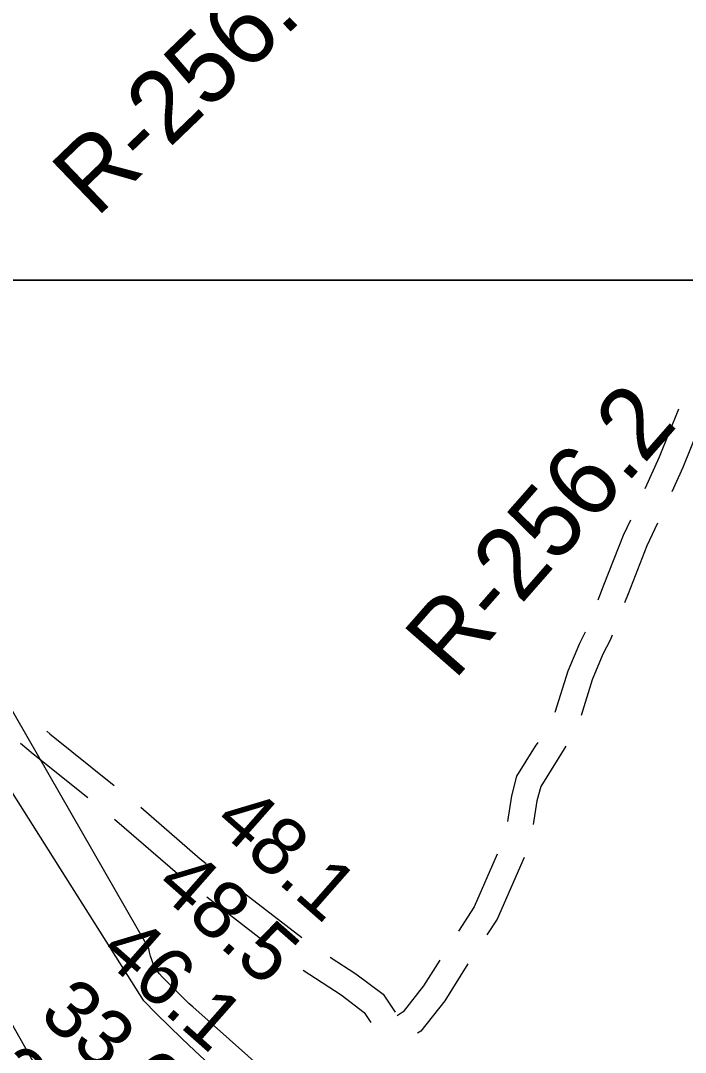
# Model space of a CAD drawing. Extents: x 3263578 to 3301413, y 764927 to 798602.
# Drawn here: x 3282573 to 3283342, y 789311 to 790507 of the extents above; entities that cross this region are included whole.
import ezdxf

# ---------------------------------------------------------------- set-up
doc = ezdxf.new("R2010")
doc.units = 0
for name, color, linetype in [('V-RIVR-RANG', 7, 'Continuous'), ('V-RIVR-RANG-IDEN', 7, 'Continuous'), ('V-ROAD-CNTR', 7, 'Continuous'), ('V-SITE-VEGE', 7, 'Continuous'), ('V-TOPO-MINR', 7, 'Continuous')]:
    doc.layers.add(name, color=color, linetype=linetype)

msp = doc.modelspace()

# ---------------------------------------------------------------- linework, layer by layer
at = {"layer": 'V-ROAD-CNTR'}
for p, q in [((3282681.5, 789581.7), (3282757, 789516.1)), ((3282819.1, 789505.5), (3282898.1, 789444.3)), ((3282788.4, 789491.4), (3282867.4, 789430.1))]:
    msp.add_line(p, q, dxfattribs=at)
for points in [[(3283334.6, 790056.4), (3283312.1, 790000.7), (3283295.7, 789964.2)], [(3283365.5, 790052.9), (3283339.7, 789989), (3283327, 789960.7)], [(3283278.9, 789928), (3283270.3, 789910.2), (3283248.2, 789853.3), (3283241.3, 789835.4)], [(3283310.4, 789924.3), (3283297.8, 789898.3), (3283276.2, 789842.5), (3283272.1, 789832)], [(3283226.6, 789798.3), (3283219.8, 789785.2), (3283206.5, 789753), (3283191.4, 789705)], [(3283257.7, 789794.7), (3283255.5, 789788.8), (3283247, 789772.5), (3283234.7, 789742.8), (3283221.8, 789701.7)], [(3282602.9, 789683.3), (3282606.4, 789680.3), (3282680.9, 789620.7)], [(3282572.6, 789669.7), (3282587.2, 789657.2), (3282650.3, 789606.8)], [(3283171.6, 789670.5), (3283168.7, 789665.9), (3283147.1, 789631.4), (3283141.1, 789608.6), (3283136.6, 789578.7)], [(3283204.2, 789666.2), (3283194.1, 789650), (3283174.9, 789619.4), (3283170.5, 789602.6), (3283166.4, 789575.5)], [(3282711.7, 789595.3), (3282780.6, 789535.4), (3282787.5, 789530)], [(3283124.7, 789540.8), (3283098, 789480), (3283079.6, 789451.9)], [(3283155.9, 789537.3), (3283124.5, 789465.6), (3283112.5, 789447.4)], [(3282931.2, 789421.8), (3282961, 789402.4), (3282992.4, 789378.7), (3283006.5, 789357.9)], [(3283058, 789418.3), (3283039.2, 789388.5), (3283015.6, 789358.5), (3283008.7, 789353.9)], [(3283090.7, 789413.9), (3283063.8, 789371.2), (3283036.2, 789336.1), (3283032.3, 789333.6)], [(3282899.7, 789406.6), (3282943.7, 789377.9), (3282970.3, 789357.7), (3282978.3, 789346.1)]]:
    msp.add_lwpolyline(points, dxfattribs=at)
at = {"layer": 'V-SITE-VEGE'}
msp.add_line((3281686.3, 790206), (3288056.1, 790206), dxfattribs=at)
msp.add_lwpolyline([(3288056.1, 790206), (3281686.3, 790206)], dxfattribs=at)
at = {"layer": 'V-TOPO-MINR'}
for points in [[(3282619.6, 789243.4), (3282419, 789597.8), (3282375.4, 789639.9), (3282331.8, 789681.9), (3282288.1, 789724), (3282244.5, 789766), (3282223.3, 789786.4), (3282190.2, 789818.2), (3282157.1, 789850), (3282123.8, 789881.7), (3282090.6, 789913.4), (3281886.5, 790107.4), (3281878, 790115.6), (3281869.7, 790123.9), (3281861.5, 790132.4), (3281853.5, 790141), (3281842.7, 790152.8), (3281840.1, 790155.6), (3281837.7, 790158.4), (3281835.2, 790161.3), (3281832.8, 790164.2), (3281491.9, 790582.1)], [(3283090.7, 789080.4), (3282771.9, 789364), (3282769.7, 789366), (3282767.6, 789368), (3282765.4, 789370), (3282763.3, 789372.1), (3282736.4, 789398.8), (3282733.4, 789402.3), (3282730.6, 789406), (3282728.2, 789409.9), (3282726.2, 789414.1), (3282724.6, 789418.4), (3282723.1, 789422.8), (3282722, 789427.4), (3282721.2, 789431.9), (3282400, 789990.9)], [(3282847.9, 789244.9), (3282774.5, 789313.1), (3282759.4, 789327.3), (3282744.5, 789341.7), (3282729.9, 789356.2), (3282715.4, 789371), (3282500.5, 789710.4)]]:
    msp.add_lwpolyline(points, dxfattribs=at)

# ---------------------------------------------------------------- texts
at = {"layer": 'V-RIVR-RANG'}
for s, p in [('48.1', (3282793.8, 789574.6)), ('48.5', (3282726.1, 789500.9)), ('46.1', (3282662, 789424.1)), ('33.0', (3282592.1, 789352.4)), ('37.3', (3282528.4, 789275.2))]:
    msp.add_text(s, height=67, rotation=318.6383, dxfattribs=at).set_placement(p)
at = {"layer": 'V-RIVR-RANG-IDEN'}
for s, rotation, p in [('R-256.4', 43.9071, (3282660.3, 790277.2)), ('R-256.2', 48.7841, (3283074.7, 789741.2))]:
    msp.add_text(s, height=83, rotation=rotation, dxfattribs=at).set_placement(p)

doc.saveas('drawing.dxf')
